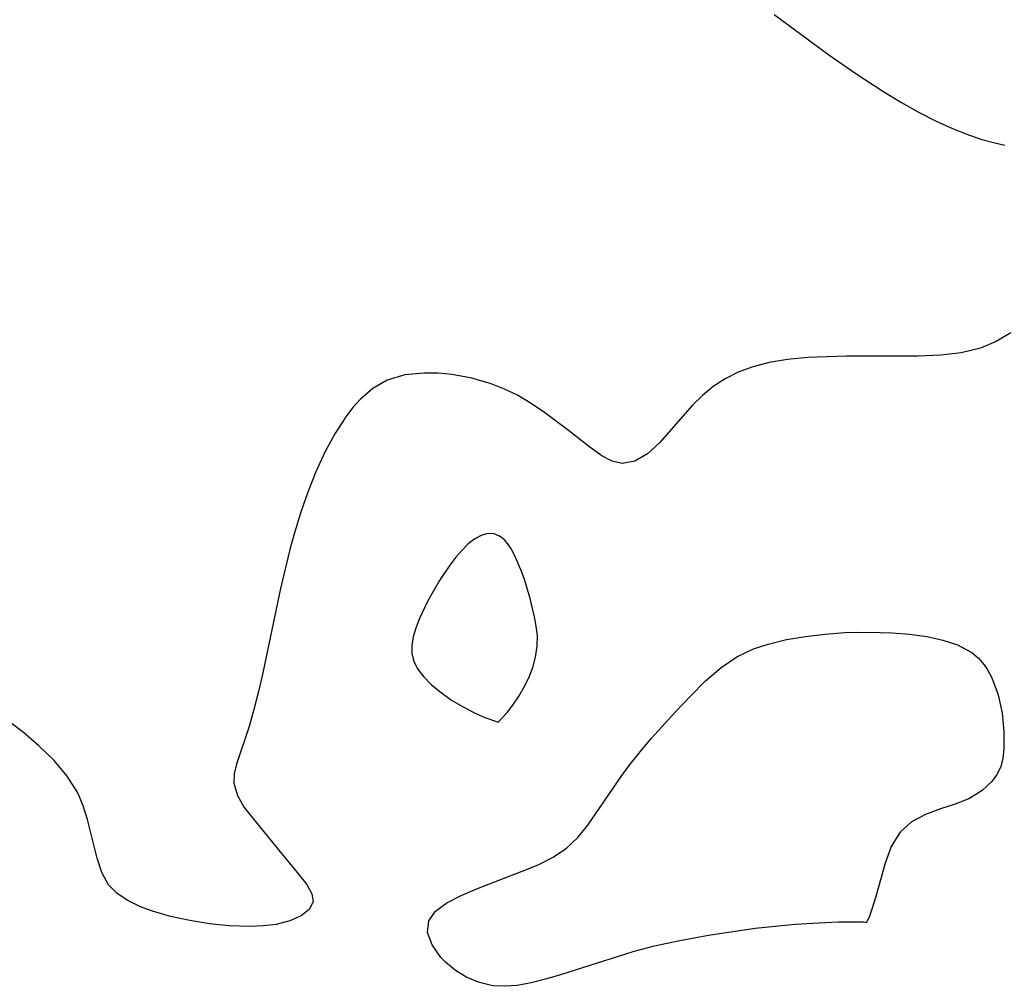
# Model space of a CAD drawing. Header units: metres. Extents: x 1073367 to 1082519, y 1569854 to 1574957.
# Tile 391 of 656: x 1076670 to 1076750, y 1573687 to 1573765. Entities that reach past the tile are written whole.
import ezdxf

# ---------------------------------------------------------------- set-up
doc = ezdxf.new("R2010")
doc.units = ezdxf.units.M
doc.layers.add('CGG_CurvaNivelLidar_v1', color=253, linetype='Continuous', lineweight=30)

msp = doc.modelspace()

# ---------------------------------------------------------------- linework, layer by layer
at = {"layer": 'CGG_CurvaNivelLidar_v1'}
for p, q in [((1076730.9987, 1573765.8124, 69), (1076735.4522, 1573762.538, 69)), ((1076735.4522, 1573762.538, 69), (1076737.6428, 1573761.015, 69)), ((1076737.6428, 1573761.015, 69), (1076739.9357, 1573759.5117, 69)), ((1076739.9357, 1573759.5117, 69), (1076741.3551, 1573758.6463, 69)), ((1076741.3551, 1573758.6463, 69), (1076742.7986, 1573757.8337, 69)), ((1076742.7986, 1573757.8337, 69), (1076744.142, 1573757.1507, 69)), ((1076744.142, 1573757.1507, 69), (1076745.5093, 1573756.5314, 69)), ((1076745.5093, 1573756.5314, 69), (1076746.9004, 1573755.9844, 69)), ((1076746.9004, 1573755.9844, 69), (1076747.9218, 1573755.641, 69)), ((1076747.9218, 1573755.641, 69), (1076748.9573, 1573755.3491, 69)), ((1076748.9573, 1573755.3491, 69), (1076749.7741, 1573755.1613, 69)), ((1076750.262, 1573739.8763, 69), (1076749.0836, 1573739.1737, 69)), ((1076749.0836, 1573739.1737, 69), (1076747.7943, 1573738.6445, 69)), ((1076735.2976, 1573737.9428, 69), (1076733.723, 1573737.8652, 69)), ((1076736.891, 1573737.9749, 69), (1076735.2976, 1573737.9428, 69)), ((1076742.737, 1573737.9861, 69), (1076736.891, 1573737.9749, 69)), ((1076744.581, 1573738.0613, 69), (1076742.737, 1573737.9861, 69)), ((1076746.2309, 1573738.2615, 69), (1076744.581, 1573738.0613, 69)), ((1076747.7943, 1573738.6445, 69), (1076746.2309, 1573738.2615, 69)), ((1076729.17, 1573737.1004, 69), (1076728.0512, 1573736.6783, 69)), ((1076730.5986, 1573737.4687, 69), (1076729.17, 1573737.1004, 69)), ((1076732.0921, 1573737.7107, 69), (1076730.5986, 1573737.4687, 69)), ((1076733.723, 1573737.8652, 69), (1076732.0921, 1573737.7107, 69)), ((1076700.9215, 1573736.4533, 69), (1076699.4595, 1573736.0171, 69)), ((1076702.4931, 1573736.6121, 69), (1076700.9215, 1573736.4533, 69)), ((1076703.6148, 1573736.5971, 69), (1076702.4931, 1573736.6121, 69)), ((1076704.7546, 1573736.4908, 69), (1076703.6148, 1573736.5971, 69)), ((1076706.3609, 1573736.1928, 69), (1076704.7546, 1573736.4908, 69)), ((1076728.0512, 1573736.6783, 69), (1076727.0013, 1573736.1496, 69)), ((1076699.4595, 1573736.0171, 69), (1076698.314, 1573735.3637, 69)), ((1076707.9437, 1573735.7321, 69), (1076706.3609, 1573736.1928, 69)), ((1076709.0368, 1573735.3074, 69), (1076707.9437, 1573735.7321, 69)), ((1076726.0324, 1573735.5173, 69), (1076725.1544, 1573734.7883, 69)), ((1076727.0013, 1573736.1496, 69), (1076726.0324, 1573735.5173, 69)), ((1076698.314, 1573735.3637, 69), (1076697.2845, 1573734.4815, 69)), ((1076710.0875, 1573734.7982, 69), (1076709.0368, 1573735.3074, 69)), ((1076711.21, 1573734.1252, 69), (1076710.0875, 1573734.7982, 69)), ((1076725.1544, 1573734.7883, 69), (1076724.3518, 1573733.9905, 69)), ((1076697.2845, 1573734.4815, 69), (1076696.6752, 1573733.8026, 69)), ((1076712.2825, 1573733.3865, 69), (1076711.21, 1573734.1252, 69)), ((1076724.3518, 1573733.9905, 69), (1076721.6662, 1573730.921, 69)), ((1076696.6752, 1573733.8026, 69), (1076696.1062, 1573733.0564, 69)), ((1076714.2442, 1573731.9224, 69), (1076712.2825, 1573733.3865, 69)), ((1076696.1062, 1573733.0564, 69), (1076695.2131, 1573731.6688, 69)), ((1076695.2131, 1573731.6688, 69), (1076694.3991, 1573730.1608, 69)), ((1076716.0825, 1573730.4856, 69), (1076714.2442, 1573731.9224, 69)), ((1076721.6662, 1573730.921, 69), (1076720.6711, 1573730.0371, 69)), ((1076694.3991, 1573730.1608, 69), (1076693.6598, 1573728.5608, 69)), ((1076716.956, 1573729.8692, 69), (1076716.0825, 1573730.4856, 69)), ((1076717.797, 1573729.4293, 69), (1076716.956, 1573729.8692, 69)), ((1076720.6711, 1573730.0371, 69), (1076719.6519, 1573729.4422, 69)), ((1076718.6239, 1573729.2425, 69), (1076717.797, 1573729.4293, 69)), ((1076719.6519, 1573729.4422, 69), (1076718.6239, 1573729.2425, 69)), ((1076693.6598, 1573728.5608, 69), (1076693.0018, 1573726.9111, 69)), ((1076693.0018, 1573726.9111, 69), (1076692.4286, 1573725.272, 69)), ((1076692.4286, 1573725.272, 69), (1076691.912, 1573723.5976, 69)), ((1076691.912, 1573723.5976, 69), (1076691.541, 1573722.2501, 69)), ((1076707.6471, 1573723.5323, 69.5), (1076707.1283, 1573723.3878, 69.5)), ((1076708.198, 1573723.5115, 69.5), (1076707.6471, 1573723.5323, 69.5)), ((1076708.6322, 1573723.3333, 69.5), (1076708.198, 1573723.5115, 69.5)), ((1076706.0802, 1573722.6948, 69.5), (1076705.566, 1573722.1828, 69.5)), ((1076706.6138, 1573723.1123, 69.5), (1076706.0802, 1573722.6948, 69.5)), ((1076707.1283, 1573723.3878, 69.5), (1076706.6138, 1573723.1123, 69.5)), ((1076708.988, 1573723.056, 69.5), (1076708.6322, 1573723.3333, 69.5)), ((1076709.2929, 1573722.7065, 69.5), (1076708.988, 1573723.056, 69.5)), ((1076709.5693, 1573722.2923, 69.5), (1076709.2929, 1573722.7065, 69.5)), ((1076691.541, 1573722.2501, 69), (1076690.7779, 1573719.0632, 69)), ((1076705.566, 1573722.1828, 69.5), (1076705.0686, 1573721.6029, 69.5)), ((1076709.8803, 1573721.7143, 69.5), (1076709.5693, 1573722.2923, 69.5)), ((1076705.0686, 1573721.6029, 69.5), (1076704.587, 1573720.9748, 69.5)), ((1076710.4304, 1573720.4075, 69.5), (1076709.8803, 1573721.7143, 69.5)), ((1076704.587, 1573720.9748, 69.5), (1076703.6741, 1573719.6248, 69.5)), ((1076710.6774, 1573719.7061, 69.5), (1076710.4304, 1573720.4075, 69.5)), ((1076703.6741, 1573719.6248, 69.5), (1076702.7509, 1573718.0016, 69.5)), ((1076711.1213, 1573718.2514, 69.5), (1076710.6774, 1573719.7061, 69.5)), ((1076690.7779, 1573719.0632, 69), (1076689.3484, 1573712.2088, 69)), ((1076702.7509, 1573718.0016, 69.5), (1076702.0718, 1573716.5544, 69.5)), ((1076711.482, 1573716.7615, 69.5), (1076711.1213, 1573718.2514, 69.5)), ((1076702.0718, 1573716.5544, 69.5), (1076701.7969, 1573715.8359, 69.5)), ((1076711.6185, 1573715.9975, 69.5), (1076711.482, 1573716.7615, 69.5)), ((1076701.7969, 1573715.8359, 69.5), (1076701.5864, 1573715.1274, 69.5)), ((1076711.7086, 1573715.2259, 69.5), (1076711.6185, 1573715.9975, 69.5)), ((1076735.1485, 1573715.3582, 69), (1076736.7633, 1573715.4695, 69)), ((1076736.7633, 1573715.4695, 69), (1076737.718, 1573715.4979, 69)), ((1076737.718, 1573715.4979, 69), (1076739.6251, 1573715.4936, 69)), ((1076739.6251, 1573715.4936, 69), (1076740.5701, 1573715.4598, 69)), ((1076740.5701, 1573715.4598, 69), (1076742.0234, 1573715.3454, 69)), ((1076701.5864, 1573715.1274, 69.5), (1076701.4661, 1573714.4348, 69.5)), ((1076711.6996, 1573714.3745, 69.5), (1076711.7086, 1573715.2259, 69.5)), ((1076730.5036, 1573714.5427, 69), (1076731.9983, 1573714.899, 69)), ((1076731.9983, 1573714.899, 69), (1076733.5537, 1573715.1683, 69)), ((1076733.5537, 1573715.1683, 69), (1076735.1485, 1573715.3582, 69)), ((1076742.0234, 1573715.3454, 69), (1076743.4183, 1573715.1501, 69)), ((1076743.4183, 1573715.1501, 69), (1076744.7282, 1573714.8651, 69)), ((1076744.7282, 1573714.8651, 69), (1076745.9203, 1573714.4749, 69)), ((1076701.4661, 1573714.4348, 69.5), (1076701.4718, 1573713.7655, 69.5)), ((1076711.5646, 1573713.4604, 69.5), (1076711.6996, 1573714.3745, 69.5)), ((1076727.9543, 1573713.5122, 69), (1076729.3105, 1573714.1564, 69)), ((1076729.3105, 1573714.1564, 69), (1076730.5036, 1573714.5427, 69)), ((1076745.9203, 1573714.4749, 69), (1076747.0964, 1573713.8497, 69)), ((1076747.0964, 1573713.8497, 69), (1076747.6381, 1573713.3873, 69)), ((1076701.4718, 1573713.7655, 69.5), (1076701.6325, 1573713.1332, 69.5)), ((1076701.6325, 1573713.1332, 69.5), (1076701.9318, 1573712.5234, 69.5)), ((1076711.3288, 1573712.6192, 69.5), (1076711.5646, 1573713.4604, 69.5)), ((1076726.6899, 1573712.6419, 69), (1076727.9543, 1573713.5122, 69)), ((1076747.6381, 1573713.3873, 69), (1076748.1059, 1573712.844, 69)), ((1076701.9318, 1573712.5234, 69.5), (1076702.4202, 1573711.885, 69.5)), ((1076711.0029, 1573711.7874, 69.5), (1076711.3288, 1573712.6192, 69.5)), ((1076725.409, 1573711.5346, 69), (1076726.6899, 1573712.6419, 69)), ((1076748.1059, 1573712.844, 69), (1076748.345, 1573712.4974, 69)), ((1076748.345, 1573712.4974, 69), (1076748.7372, 1573711.7889, 69)), ((1076689.3484, 1573712.2088, 69), (1076688.9959, 1573710.6723, 69)), ((1076702.4202, 1573711.885, 69.5), (1076703.078, 1573711.2283, 69.5)), ((1076710.6111, 1573710.9908, 69.5), (1076711.0029, 1573711.7874, 69.5)), ((1076724.1677, 1573710.3074, 69), (1076725.409, 1573711.5346, 69)), ((1076748.7372, 1573711.7889, 69), (1076749.2502, 1573710.3936, 69)), ((1076669.8368, 1573707.3241, 69), (1076665.447, 1573710.68, 69)), ((1076688.9959, 1573710.6723, 69), (1076688.6189, 1573709.2019, 69)), ((1076703.078, 1573711.2283, 69.5), (1076703.8581, 1573710.583, 69.5)), ((1076710.1781, 1573710.2546, 69.5), (1076710.6111, 1573710.9908, 69.5)), ((1076703.8581, 1573710.583, 69.5), (1076704.7137, 1573709.9784, 69.5)), ((1076704.7137, 1573709.9784, 69.5), (1076705.5985, 1573709.4424, 69.5)), ((1076709.6936, 1573709.5505, 69.5), (1076710.1781, 1573710.2546, 69.5)), ((1076722.9445, 1573709.0106, 69), (1076724.1677, 1573710.3074, 69)), ((1076749.2502, 1573710.3936, 69), (1076749.562, 1573708.9085, 69)), ((1076688.6189, 1573709.2019, 69), (1076688.2222, 1573707.8175, 69)), ((1076705.5985, 1573709.4424, 69.5), (1076706.4871, 1573708.9841, 69.5)), ((1076709.2375, 1573708.9674, 69.5), (1076709.6936, 1573709.5505, 69.5)), ((1076721.0087, 1573706.8697, 69), (1076722.9445, 1573709.0106, 69)), ((1076706.4871, 1573708.9841, 69.5), (1076707.2895, 1573708.6256, 69.5)), ((1076707.2895, 1573708.6256, 69.5), (1076708.5, 1573708.1744, 69.5)), ((1076708.5, 1573708.1744, 69.5), (1076709.2375, 1573708.9674, 69.5)), ((1076749.562, 1573708.9085, 69), (1076749.7083, 1573707.4185, 69)), ((1076688.2222, 1573707.8175, 69), (1076687.1978, 1573704.7639, 69)), ((1076749.7083, 1573707.4185, 69), (1076749.706, 1573706.0099, 69)), ((1076671.1061, 1573706.245, 69), (1076669.8368, 1573707.3241, 69)), ((1076720.0754, 1573705.7715, 69), (1076721.0087, 1573706.8697, 69)), ((1076672.3427, 1573705.0452, 69), (1076671.1061, 1573706.245, 69)), ((1076749.706, 1573706.0099, 69), (1076749.6264, 1573705.2415, 69)), ((1076673.413, 1573703.7809, 69), (1076672.3427, 1573705.0452, 69)), ((1076719.1862, 1573704.651, 69), (1076720.0754, 1573705.7715, 69)), ((1076749.6264, 1573705.2415, 69), (1076749.4449, 1573704.5295, 69)), ((1076687.1978, 1573704.7639, 69), (1076687.0128, 1573703.9668, 69)), ((1076718.5281, 1573703.7574, 69), (1076719.1862, 1573704.651, 69)), ((1076749.4449, 1573704.5295, 69), (1076749.1437, 1573703.906, 69)), ((1076674.2579, 1573702.4362, 69), (1076673.413, 1573703.7809, 69)), ((1076687.0128, 1573703.9668, 69), (1076686.9864, 1573703.2016, 69)), ((1076715.8134, 1573699.7969, 69), (1076718.5281, 1573703.7574, 69)), ((1076749.1437, 1573703.906, 69), (1076748.7251, 1573703.3341, 69)), ((1076686.9864, 1573703.2016, 69), (1076687.2641, 1573702.2029, 69)), ((1076747.9506, 1573702.6121, 69), (1076746.9028, 1573701.9683, 69)), ((1076748.7251, 1573703.3341, 69), (1076747.9506, 1573702.6121, 69)), ((1076674.7169, 1573701.3646, 69), (1076674.2579, 1573702.4362, 69)), ((1076687.2641, 1573702.2029, 69), (1076687.8283, 1573701.2305, 69)), ((1076746.9028, 1573701.9683, 69), (1076745.7365, 1573701.4993, 69)), ((1076675.0643, 1573700.2612, 69), (1076674.7169, 1573701.3646, 69)), ((1076687.8283, 1573701.2305, 69), (1076690.6055, 1573697.7759, 69)), ((1076744.5335, 1573701.1087, 69), (1076743.3136, 1573700.6594, 69)), ((1076745.7365, 1573701.4993, 69), (1076744.5335, 1573701.1087, 69)), ((1076675.846, 1573697.1133, 69), (1076675.0643, 1573700.2612, 69)), ((1076743.3136, 1573700.6594, 69), (1076742.1859, 1573700.059, 69)), ((1076714.996, 1573698.7899, 69), (1076715.8134, 1573699.7969, 69)), ((1076742.1859, 1573700.059, 69), (1076741.2506, 1573699.2219, 69)), ((1076714.0864, 1573697.9197, 69), (1076714.996, 1573698.7899, 69)), ((1076741.2506, 1573699.2219, 69), (1076740.5369, 1573698.0525, 69)), ((1076712.9806, 1573697.1753, 69), (1076714.0864, 1573697.9197, 69)), ((1076740.5369, 1573698.0525, 69), (1076740.028, 1573696.6949, 69)), ((1076676.2174, 1573695.9457, 69), (1076675.846, 1573697.1133, 69)), ((1076690.6055, 1573697.7759, 69), (1076692.2823, 1573695.767, 69)), ((1076711.7618, 1573696.5687, 69), (1076712.9806, 1573697.1753, 69)), ((1076710.473, 1573696.0343, 69), (1076711.7618, 1573696.5687, 69)), ((1076740.028, 1573696.6949, 69), (1076739.2838, 1573693.9811, 69)), ((1076676.7697, 1573694.9379, 69), (1076676.2174, 1573695.9457, 69)), ((1076692.2823, 1573695.767, 69), (1076692.9144, 1573694.9541, 69)), ((1076706.8379, 1573694.6392, 69), (1076710.473, 1573696.0343, 69)), ((1076677.4669, 1573694.2322, 69), (1076676.7697, 1573694.9379, 69)), ((1076692.9144, 1573694.9541, 69), (1076693.3338, 1573694.2098, 69)), ((1076705.496, 1573694.0743, 69), (1076706.8379, 1573694.6392, 69)), ((1076678.3527, 1573693.6445, 69), (1076677.4669, 1573694.2322, 69)), ((1076693.3338, 1573694.2098, 69), (1076693.4337, 1573693.5346, 69)), ((1076704.3226, 1573693.4648, 69), (1076705.496, 1573694.0743, 69)), ((1076739.2838, 1573693.9811, 69), (1076738.9892, 1573693.0196, 69)), ((1076679.3853, 1573693.1485, 69), (1076678.3527, 1573693.6445, 69)), ((1076680.3471, 1573692.7875, 69), (1076679.3853, 1573693.1485, 69)), ((1076693.4337, 1573693.5346, 69), (1076693.1279, 1573692.931, 69)), ((1076703.4051, 1573692.7863, 69), (1076704.3226, 1573693.4648, 69)), ((1076738.9892, 1573693.0196, 69), (1076738.7298, 1573692.3043, 69)), ((1076681.8251, 1573692.3565, 69), (1076680.3471, 1573692.7875, 69)), ((1076683.3853, 1573692.0142, 69), (1076681.8251, 1573692.3565, 69)), ((1076692.4727, 1573692.4131, 69), (1076691.5476, 1573691.9975, 69)), ((1076693.1279, 1573692.931, 69), (1076692.4727, 1573692.4131, 69)), ((1076702.8532, 1573692.0109, 69), (1076703.4051, 1573692.7863, 69)), ((1076738.7298, 1573692.3043, 69), (1076738.5, 1573691.8444, 69)), ((1076684.9852, 1573691.7585, 69), (1076683.3853, 1573692.0142, 69)), ((1076686.5843, 1573691.5958, 69), (1076684.9852, 1573691.7585, 69)), ((1076688.2893, 1573691.539, 69), (1076686.5843, 1573691.5958, 69)), ((1076689.3905, 1573691.5823, 69), (1076688.2893, 1573691.539, 69)), ((1076690.4161, 1573691.7083, 69), (1076689.3905, 1573691.5823, 69)), ((1076691.5476, 1573691.9975, 69), (1076690.4161, 1573691.7083, 69)), ((1076702.7674, 1573691.057, 69), (1076702.8532, 1573692.0109, 69)), ((1076732.7158, 1573691.6906, 69), (1076729.449, 1573691.3615, 69)), ((1076734.6249, 1573691.8136, 69), (1076732.7158, 1573691.6906, 69)), ((1076736.2417, 1573691.8783, 69), (1076734.6249, 1573691.8136, 69)), ((1076737.4833, 1573691.8982, 69), (1076736.2417, 1573691.8783, 69)), ((1076738.2654, 1573691.8844, 69), (1076737.4833, 1573691.8982, 69)), ((1076738.5, 1573691.8444, 69), (1076738.2654, 1573691.8844, 69)), ((1076703.1273, 1573690.035, 69), (1076702.7674, 1573691.057, 69)), ((1076725.6497, 1573690.8073, 69), (1076723.318, 1573690.3794, 69)), ((1076729.449, 1573691.3615, 69), (1076725.6497, 1573690.8073, 69)), ((1076703.8375, 1573689.0248, 69), (1076703.1273, 1573690.035, 69)), ((1076721.1209, 1573689.8952, 69), (1076719.4832, 1573689.465, 69)), ((1076723.318, 1573690.3794, 69), (1076721.1209, 1573689.8952, 69)), ((1076704.2256, 1573688.6222, 69), (1076703.8375, 1573689.0248, 69)), ((1076719.4832, 1573689.465, 69), (1076713.5906, 1573687.6021, 69)), ((1076705.0342, 1573687.9585, 69), (1076704.2256, 1573688.6222, 69)), ((1076705.9614, 1573687.3954, 69), (1076705.0342, 1573687.9585, 69)), ((1076706.9849, 1573686.9673, 69), (1076705.9614, 1573687.3954, 69)), ((1076713.5906, 1573687.6021, 69), (1076712.3763, 1573687.245, 69)), ((1076708.0882, 1573686.7159, 69), (1076706.9849, 1573686.9673, 69)), ((1076709.0488, 1573686.6671, 69), (1076708.0882, 1573686.7159, 69)), ((1076710.0475, 1573686.7449, 69), (1076709.0488, 1573686.6671, 69)), ((1076711.1946, 1573686.949, 69), (1076710.0475, 1573686.7449, 69)), ((1076712.3763, 1573687.245, 69), (1076711.1946, 1573686.949, 69))]:
    msp.add_line(p, q, dxfattribs=at)

doc.saveas('drawing.dxf')
